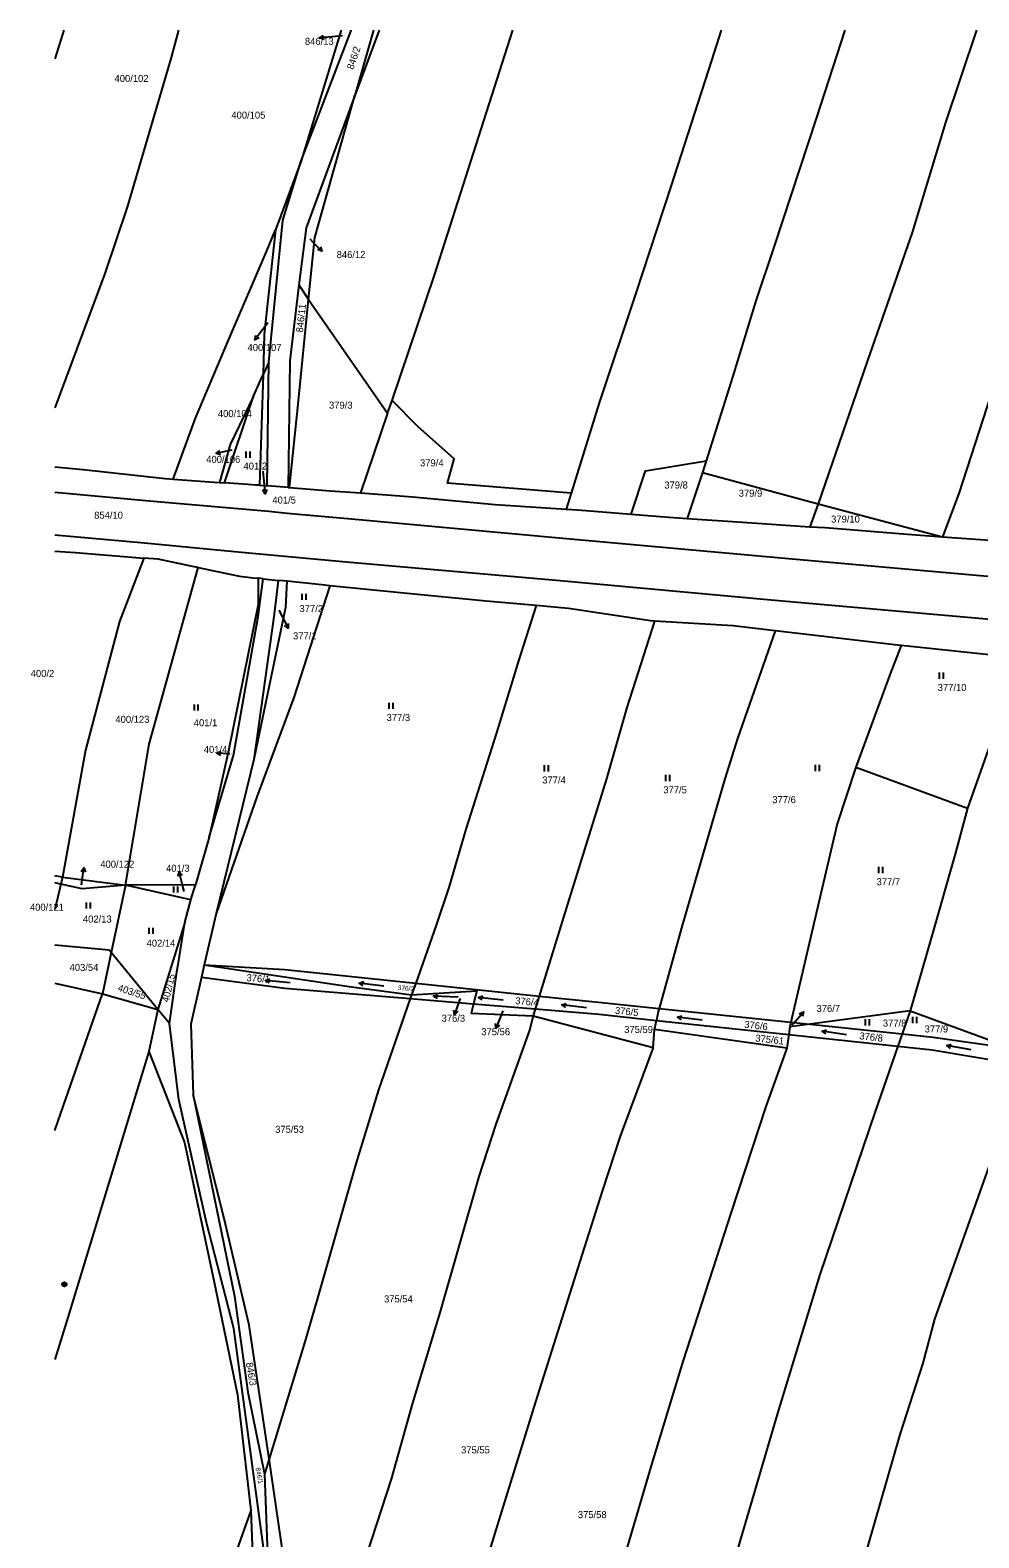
# Model space of a CAD drawing. Extents: x -737240 to -735272, y -1119606 to -1117878.
# Drawn here: x -737239.3 to -737009.8, y -1118243.1 to -1117878.3 of the extents above; entities that cross this region are included whole.
import ezdxf

# ---------------------------------------------------------------- set-up
doc = ezdxf.new("R2010")
doc.units = 0
for name, color, linetype in [('Level 1', 7, 'Continuous'), ('Level 16', 7, 'Continuous'), ('Level 18', 7, 'Continuous'), ('Level 25', 7, 'Continuous'), ('Level 4', 7, 'Continuous')]:
    doc.layers.add(name, color=color, linetype=linetype)

msp = doc.modelspace()

# ---------------------------------------------------------------- linework, layer by layer
at = {"layer": 'Level 1'}
for p, q in [((-737173.75, -1117909.92), (-737179.99, -1117926.66)), ((-737174.33, -1117939.94), (-737171.97, -1117943.52)), ((-737171.97, -1117943.52), (-737152.9, -1117971.03)), ((-737181.59, -1117958.66), (-737182.93, -1117961.64)), ((-737182.01, -1117988.59), (-737181.59, -1117958.66)), ((-737185.29, -1117966.86), (-737182.93, -1117961.64)), ((-737182.93, -1117961.64), (-737183.84, -1117988.45)), ((-737192.27, -1117987.85), (-737185.29, -1117966.86)), ((-737152.9, -1117971.03), (-737151.76, -1117967.96)), ((-737152.9, -1117971.03), (-737159.44, -1117990.3)), ((-737075.76, -1117982.51), (-737076.69, -1117985.34)), ((-737076.69, -1117985.34), (-737080.37, -1117996.45)), ((-737076.69, -1117985.34), (-737048.71, -1117992.97)), ((-737193.47, -1117987.76), (-737192.27, -1117987.85)), ((-737183.84, -1117988.45), (-737182.01, -1117988.59)), ((-737176.91, -1117988.98), (-737176.59, -1117989)), ((-737108.47, -1117990.37), (-737109.65, -1117994.2)), ((-737048.71, -1117992.97), (-737050.68, -1117998.46)), ((-737048.71, -1117992.97), (-737018.62, -1118000.94)), ((-737182.92, -1118011.06), (-737184.13, -1118010.93)), ((-737182.92, -1118011.06), (-737179.29, -1118011.45)), ((-737185.23, -1118054.82), (-737194.3, -1118092.08)), ((-737039.55, -1118056.67), (-737012.61, -1118066.56)), ((-737196.02, -1118073.58), (-737199.35, -1118085.13)), ((-737231.49, -1118083.28), (-737233.313, -1118082.903)), ((-737231.49, -1118083.28), (-737231.89, -1118084.98)), ((-737231.49, -1118083.28), (-737216.21, -1118085.19)), ((-737231.89, -1118084.98), (-737233.313, -1118091.059)), ((-737216.21, -1118085.19), (-737219.7, -1118101.53)), ((-737199.35, -1118085.13), (-737216.21, -1118085.19)), ((-737200.4, -1118088.78), (-737216.21, -1118085.19)), ((-737200.4, -1118088.78), (-737199.35, -1118085.13)), ((-737201.86, -1118094.21), (-737200.4, -1118088.78)), ((-737201.86, -1118094.21), (-737208.43, -1118115.27)), ((-737194.3, -1118092.08), (-737197.18, -1118104.45)), ((-737219.7, -1118101.53), (-737221.82, -1118111.48)), ((-737208.43, -1118115.27), (-737219.7, -1118101.53)), ((-737197.18, -1118104.45), (-737197.85, -1118107.46)), ((-737233.313, -1118108.901), (-737221.82, -1118111.48)), ((-737146.05, -1118108.91), (-737147.05, -1118111.74)), ((-737146.05, -1118108.91), (-737116.18, -1118112.03)), ((-737221.82, -1118111.48), (-737208.43, -1118115.27)), ((-737147.05, -1118111.74), (-737147.37, -1118112.64)), ((-737147.37, -1118112.64), (-737132.06, -1118113.91)), ((-737132.06, -1118113.91), (-737117.14, -1118115.15)), ((-737116.18, -1118112.03), (-737117.14, -1118115.15)), ((-737208.43, -1118115.27), (-737210.62, -1118125.43)), ((-737205.62, -1118118.7), (-737208.43, -1118115.27)), ((-737117.14, -1118115.15), (-737117.65, -1118116.82)), ((-737117.65, -1118116.82), (-737088.61, -1118124.49)), ((-737087.19, -1118115.05), (-737055.33, -1118118.37)), ((-737026.48, -1118115.63), (-737050.74, -1118118.85)), ((-737026.48, -1118115.63), (-737028.4, -1118121.17)), ((-737026.48, -1118115.63), (-737001.64, -1118124.76)), ((-737088.61, -1118124.49), (-737088.26, -1118120.09)), ((-737088.26, -1118120.09), (-737087.82, -1118117.91)), ((-737056.28, -1118124.64), (-737088.26, -1118120.09)), ((-737087.82, -1118117.91), (-737055.83, -1118121.32)), ((-737055.52, -1118119.48), (-737055.83, -1118121.32)), ((-737055.33, -1118118.37), (-737055.52, -1118119.48)), ((-737050.74, -1118118.85), (-737055.52, -1118119.48)), ((-737055.33, -1118118.37), (-737050.74, -1118118.85)), ((-737050.74, -1118118.85), (-737028.4, -1118121.17)), ((-737028.4, -1118121.17), (-737029.43, -1118124.13)), ((-737055.83, -1118121.32), (-737056.28, -1118124.64)), ((-737055.83, -1118121.32), (-737029.43, -1118124.13)), ((-737181.53, -1118224.02), (-737182.66, -1118227.7)), ((-737182.66, -1118227.7), (-737181.57, -1118254.97))]:
    msp.add_line(p, q, dxfattribs=at)
for points in [[(-737231.189, -1117878.325), (-737233.313, -1117885.238)], [(-737203.407, -1117878.325), (-737205.23, -1117884.93), (-737215.8, -1117921.18), (-737221.26, -1117937.23), (-737233.313, -1117969.717)], [(-737164.056, -1117878.325), (-737173.75, -1117909.92)], [(-737173.75, -1117909.92), (-737161.64, -1117878.39), (-737161.623, -1117878.325)], [(-737156.261, -1117878.325), (-737160.74, -1117894.14)], [(-737154.885, -1117878.325), (-737160.74, -1117894.14)], [(-737151.76, -1117967.96), (-737141.52, -1117937.57), (-737128.91, -1117898.24), (-737122.584, -1117878.325)], [(-737072.153, -1117878.325), (-737074.53, -1117885.7), (-737084.35, -1117916.19), (-737092.84, -1117941.93), (-737101.66, -1117968.46), (-737108.47, -1117990.37)], [(-737042.213, -1117878.325), (-737049.14, -1117899.43), (-737059.31, -1117930.63), (-737063.79, -1117943.85), (-737069.4, -1117962.29), (-737075.76, -1117982.51)], [(-737010.432, -1117878.325), (-737017.88, -1117900.63), (-737025.97, -1117927.3), (-737036.87, -1117958.47), (-737048.71, -1117992.97)], [(-736978.588, -1117878.325), (-736981.48, -1117888.1), (-736990.85, -1117917.84), (-737006.96, -1117966.59), (-737014.66, -1117990.42), (-737018.62, -1118000.94)], [(-737160.74, -1117894.14), (-737172.58, -1117926.15), (-737174.33, -1117939.94)], [(-737171.97, -1117943.52), (-737170.47, -1117928.52), (-737160.74, -1117894.14)], [(-737181.59, -1117958.66), (-737178.15, -1117924.26), (-737173.75, -1117909.92)], [(-737204.69, -1117986.97), (-737199.28, -1117972.18), (-737191.36, -1117953.34), (-737182.09, -1117931.68), (-737179.99, -1117926.66)], [(-737179.99, -1117926.66), (-737182.67, -1117951.9), (-737182.93, -1117961.64)], [(-737174.33, -1117939.94), (-737176.48, -1117958.34), (-737176.91, -1117988.98)], [(-737176.59, -1117989), (-737174.51, -1117968.8), (-737171.97, -1117943.52)], [(-737185.29, -1117966.86), (-737190.91, -1117978.6), (-737193.47, -1117987.76)], [(-737108.47, -1117990.37), (-737138.32, -1117987.96), (-737136.73, -1117982.05), (-737145.55, -1117974.23), (-737151.76, -1117967.96)], [(-737093.95, -1117995.42), (-737090.46, -1117984.92), (-737075.76, -1117982.51)], [(-737233.313, -1117983.943), (-737226.49, -1117984.63), (-737206.61, -1117986.83), (-737204.69, -1117986.97)], [(-737204.69, -1117986.97), (-737194.76, -1117987.67), (-737193.47, -1117987.76)], [(-737183.84, -1117988.45), (-737184.81, -1117988.38), (-737186.65, -1117988.24), (-737192.27, -1117987.85)], [(-737176.91, -1117988.98), (-737177.8, -1117988.91), (-737182.01, -1117988.59)], [(-737176.59, -1117989), (-737166.71, -1117989.75), (-737159.44, -1117990.3)], [(-737159.44, -1117990.3), (-737146.76, -1117991.26), (-737126.84, -1117993.07), (-737109.65, -1117994.2)], [(-737109.65, -1117994.2), (-737106.88, -1117994.38), (-737097.89, -1117995.1), (-737093.95, -1117995.42)], [(-737093.95, -1117995.42), (-737086.94, -1117995.98), (-737080.37, -1117996.45)], [(-737080.37, -1117996.45), (-737066.99, -1117997.39), (-737050.68, -1117998.46)], [(-737050.68, -1117998.46), (-737047.03, -1117998.7), (-737027.09, -1118000.31), (-737018.62, -1118000.94)], [(-737233.313, -1118004.396), (-737228.31, -1118004.75), (-737211.8, -1118006.08)], [(-737018.62, -1118000.94), (-737007.14, -1118001.71), (-736990.34, -1118002.82)], [(-737211.8, -1118006.08), (-737217.66, -1118021.4), (-737225.93, -1118052.51), (-737231.49, -1118083.28)], [(-737198.64, -1118008.38), (-737200.06, -1118008.09), (-737208.38, -1118006.35), (-737211.8, -1118006.08)], [(-737216.21, -1118085.19), (-737210.5, -1118051.11), (-737198.64, -1118008.38)], [(-737198.64, -1118008.38), (-737188.67, -1118010.45), (-737185.33, -1118010.81), (-737184.13, -1118010.93)], [(-737184.13, -1118010.93), (-737184.13, -1118017.26), (-737191.34, -1118052.72), (-737196.02, -1118073.58)], [(-737196.02, -1118073.58), (-737190.14, -1118053.84), (-737184.16, -1118020.17), (-737182.92, -1118011.06)], [(-737179.29, -1118011.45), (-737180.25, -1118019.6), (-737185.23, -1118054.82)], [(-737177.25, -1118011.66), (-737177.51, -1118018.01), (-737185.23, -1118054.82)], [(-737177.25, -1118011.66), (-737178.07, -1118011.57), (-737179.29, -1118011.45)], [(-737166.79, -1118012.76), (-737168.78, -1118012.56), (-737177.25, -1118011.66)], [(-737166.79, -1118012.76), (-737175.49, -1118039.79), (-737184.47, -1118063.81), (-737194.3, -1118092.08)], [(-737116.89, -1118017.57), (-737128.97, -1118016.47), (-737148.88, -1118014.57), (-737166.79, -1118012.76)], [(-737116.89, -1118017.57), (-737121.22, -1118030.96), (-737126.56, -1118048.62), (-737133.83, -1118071.38), (-737138.01, -1118085.77), (-737141.09, -1118094.86), (-737146.05, -1118108.91)], [(-737088.32, -1118021.34), (-737089.24, -1118021.28), (-737109.05, -1118018.28), (-737116.89, -1118017.57)], [(-737088.32, -1118021.34), (-737094.97, -1118042.21), (-737099.97, -1118059.68), (-737109.36, -1118089.76), (-737116.18, -1118112.03)], [(-737059.06, -1118023.67), (-737069.27, -1118022.49), (-737088.32, -1118021.34)], [(-737059.06, -1118023.67), (-737068.18, -1118049.74), (-737071.26, -1118059.5), (-737081.75, -1118095.56), (-737087.19, -1118115.05)], [(-737028.62, -1118027.19), (-737029.52, -1118027.1), (-737049.39, -1118024.8), (-737059.06, -1118023.67)], [(-737028.62, -1118027.19), (-737031.32, -1118034.05), (-737039.55, -1118056.67)], [(-736999.84, -1118030.29), (-737009.63, -1118029.2), (-737028.62, -1118027.19)], [(-736999.84, -1118030.29), (-737003.49, -1118040.84), (-737012.61, -1118066.56)], [(-737039.55, -1118056.67), (-737044.07, -1118070.35), (-737048.6, -1118089.63), (-737055.33, -1118118.37)], [(-737012.61, -1118066.56), (-737015.48, -1118077.41), (-737021.38, -1118097.99), (-737026.48, -1118115.63)], [(-737231.89, -1118084.98), (-737233.313, -1118084.677)], [(-737216.21, -1118085.19), (-737226.74, -1118086.08), (-737231.89, -1118084.98)], [(-737205.62, -1118118.7), (-737203.83, -1118106.14), (-737203.44, -1118103.89), (-737201.86, -1118094.21)], [(-737219.7, -1118101.53), (-737220.19, -1118100.93), (-737233.313, -1118099.696)], [(-737197.18, -1118104.45), (-737177.71, -1118105.6), (-737146.05, -1118108.91)], [(-737197.18, -1118104.45), (-737162.13, -1118109.75), (-737147.05, -1118111.74)], [(-737197.85, -1118107.46), (-737200.44, -1118118.81), (-737199.86, -1118135.94)], [(-737197.85, -1118107.46), (-737177.71, -1118110.13), (-737147.37, -1118112.64)], [(-737233.313, -1118144.598), (-737231.85, -1118140.33), (-737221.82, -1118111.48)], [(-737147.37, -1118112.64), (-737155.06, -1118134.69), (-737160.55, -1118152.61), (-737169.8, -1118185.13), (-737172.86, -1118195.67), (-737181.53, -1118224.02)], [(-737147.05, -1118111.74), (-737131.23, -1118110.79), (-737132.06, -1118113.91)], [(-737132.06, -1118113.91), (-737132.67, -1118116.21), (-737117.65, -1118116.82)], [(-737116.18, -1118112.03), (-737101.8, -1118113.53), (-737087.19, -1118115.05)], [(-737117.65, -1118116.82), (-737118.54, -1118120.25), (-737126.7, -1118143.06), (-737130.74, -1118155.68), (-737140.13, -1118188.36), (-737146.91, -1118210.76), (-737151.98, -1118228.91), (-737161.44, -1118257.91), (-737175.5, -1118302.15)], [(-737117.14, -1118115.15), (-737101.69, -1118116.43), (-737087.82, -1118117.91)], [(-737087.19, -1118115.05), (-737087.38, -1118115.73), (-737087.82, -1118117.91)], [(-737181.57, -1118254.97), (-737190.05, -1118192.44), (-737196.62, -1118166.83), (-737203.38, -1118137.05), (-737205.62, -1118118.7)], [(-737028.4, -1118121.17), (-737020.86, -1118121.96), (-737001.64, -1118124.76)], [(-737088.61, -1118124.49), (-737096.62, -1118145.93), (-737100.94, -1118159.23), (-737106.35, -1118176.27), (-737117.11, -1118210.25), (-737125.61, -1118237.82), (-737131.08, -1118255.61), (-737143.41, -1118296.65), (-737154.72, -1118337.36), (-737161.09, -1118360.44)], [(-737056.28, -1118124.64), (-737061.34, -1118138.73), (-737069.78, -1118164.32), (-737081.42, -1118200.42), (-737089.03, -1118225.34), (-737096.49, -1118250.83), (-737108.97, -1118293.74), (-737114.86, -1118312.1), (-737118.82, -1118323.72), (-737129.18, -1118362.14), (-737138.18, -1118401.31)], [(-737029.43, -1118124.13), (-737034.94, -1118139.98), (-737048.31, -1118179.39), (-737058.44, -1118212.68), (-737067.49, -1118243.46), (-737071.6, -1118257.83), (-737078.32, -1118279.5), (-737084.42, -1118301.61), (-737098.08, -1118350.32), (-737114.84, -1118418.38)], [(-737029.43, -1118124.13), (-737021.15, -1118125.01), (-736998.51, -1118128.86)], [(-737210.62, -1118125.43), (-737230.21, -1118189.77), (-737233.313, -1118199.987)], [(-737210.62, -1118125.43), (-737202, -1118147.47), (-737194.9, -1118180.89), (-737189.19, -1118208.49), (-737185.96, -1118236.52)], [(-736998.51, -1118128.86), (-737004.54, -1118145.1), (-737020.58, -1118190.19), (-737023.38, -1118200.86), (-737028.93, -1118218.11), (-737036.75, -1118245.28), (-737041.62, -1118262.4), (-737044.75, -1118273.81), (-737051.26, -1118299.81), (-737053.73, -1118307.95), (-737057.43, -1118322.6), (-737064.5, -1118349.56), (-737069.08, -1118368.38), (-737073.33, -1118384.02), (-737078.61, -1118401.88), (-737082.32, -1118416.88)], [(-737181.53, -1118224.02), (-737186.3, -1118191.67), (-737192.37, -1118165.89), (-737199.86, -1118135.94)], [(-737199.86, -1118135.94), (-737189.89, -1118184.67), (-737186.67, -1118207.9), (-737182.66, -1118227.7)], [(-737175.5, -1118302.15), (-737175.75, -1118298.9), (-737175.83, -1118262.74), (-737181.53, -1118224.02)], [(-737185.96, -1118236.52), (-737200.77, -1118278.15), (-737209.95, -1118309), (-737215.7, -1118329.82), (-737223.68, -1118358.9)], [(-737185.96, -1118236.52), (-737184.06, -1118285.25), (-737179.5, -1118326.35)]]:
    msp.add_lwpolyline(points, dxfattribs=at)
at = {"layer": 'Level 16'}
for points in [[(-737168.26, -1117880.58), (-737169.299, -1117880.168), (-737168.346, -1117879.584)], [(-737163.74, -1117879.69), (-737166.31, -1117879.91), (-737169.299, -1117880.168)], [(-737171.68, -1117928.85), (-737170.85, -1117929.67), (-737168.718, -1117931.78)], [(-737169.077, -1117930.722), (-737168.718, -1117931.78), (-737169.78, -1117931.432)], [(-737181.79, -1117949.18), (-737183.09, -1117950.86), (-737184.928, -1117953.231)], [(-737183.92, -1117952.747), (-737184.928, -1117953.231), (-737184.711, -1117952.134)], [(-737190.55, -1117979.92), (-737191.37, -1117980.11), (-737194.296, -1117980.773)], [(-737193.21, -1117981.04), (-737194.296, -1117980.773), (-737193.431, -1117980.064)], [(-737182.99, -1117985.06), (-737182.75, -1117987.51), (-737182.454, -1117990.495)], [(-737182.055, -1117989.451), (-737182.454, -1117990.495), (-737183.05, -1117989.55)], [(-737179.15, -1118018.65), (-737178.26, -1118020.35), (-737176.863, -1118023.005)], [(-737176.886, -1118021.887), (-737176.863, -1118023.005), (-737177.771, -1118022.353)], [(-737193.218, -1118053.788), (-737194.184, -1118053.224), (-737193.153, -1118052.791)], [(-737190.97, -1118053.43), (-737191.19, -1118053.42), (-737194.184, -1118053.224)], [(-737226.947, -1118081.889), (-737226.308, -1118080.971), (-737225.957, -1118082.033)], [(-737226.91, -1118085.09), (-737226.74, -1118083.94), (-737226.308, -1118080.971)], [(-737203.536, -1118083.054), (-737203.296, -1118081.962), (-737202.566, -1118082.808)], [(-737202.09, -1118086.74), (-737202.56, -1118084.87), (-737203.296, -1118081.962)], [(-737135.33, -1118112.62), (-737135.7, -1118113.71), (-737136.662, -1118116.552)], [(-737135.868, -1118115.765), (-737136.662, -1118116.552), (-737136.815, -1118115.444)], [(-737124.94, -1118115.58), (-737125.52, -1118117.02), (-737126.633, -1118119.806)], [(-737055, -1118119.03), (-737054.21, -1118118.13), (-737052.225, -1118115.881)], [(-737053.261, -1118116.3), (-737052.225, -1118115.881), (-737052.512, -1118116.961)], [(-737125.798, -1118119.063), (-737126.633, -1118119.806), (-737126.726, -1118118.692)]]:
    msp.add_lwpolyline(points, dxfattribs=at)
at = {"layer": 'Level 25'}
for p, q in [((-737187.147, -1117980.305), (-737187.147, -1117981.805)), ((-737186.125, -1117981.805), (-737186.125, -1117980.305)), ((-737173.597, -1118014.685), (-737173.597, -1118016.185)), ((-737172.575, -1118016.185), (-737172.575, -1118014.685)), ((-737019.397, -1118033.785), (-737019.397, -1118035.285)), ((-737018.375, -1118035.285), (-737018.375, -1118033.785)), ((-737199.667, -1118041.475), (-737199.667, -1118042.975)), ((-737198.645, -1118042.975), (-737198.645, -1118041.475)), ((-737152.507, -1118041.045), (-737152.507, -1118042.545)), ((-737151.485, -1118042.545), (-737151.485, -1118041.045)), ((-737114.957, -1118056.165), (-737114.957, -1118057.665)), ((-737113.935, -1118057.665), (-737113.935, -1118056.165)), ((-737085.617, -1118058.545), (-737085.617, -1118060.045)), ((-737084.595, -1118060.045), (-737084.595, -1118058.545)), ((-737049.437, -1118056.125), (-737049.437, -1118057.625)), ((-737048.415, -1118057.625), (-737048.415, -1118056.125)), ((-737034.107, -1118080.775), (-737034.107, -1118082.275)), ((-737033.085, -1118082.275), (-737033.085, -1118080.775)), ((-737204.627, -1118085.515), (-737204.627, -1118087.015)), ((-737203.605, -1118087.015), (-737203.605, -1118085.515)), ((-737225.767, -1118089.385), (-737225.767, -1118090.885)), ((-737224.745, -1118090.885), (-737224.745, -1118089.385)), ((-737210.597, -1118095.485), (-737210.597, -1118096.985)), ((-737209.575, -1118096.985), (-737209.575, -1118095.485)), ((-737176.386, -1118108.869), (-737182.354, -1118108.251)), ((-737153.734, -1118109.672), (-737159.686, -1118108.908)), ((-737135.782, -1118112.291), (-737141.778, -1118112.089)), ((-737124.917, -1118113.002), (-737130.883, -1118112.358)), ((-737104.732, -1118114.915), (-737110.688, -1118114.185)), ((-737076.769, -1118117.845), (-737082.731, -1118117.175)), ((-737025.857, -1118117.065), (-737025.857, -1118118.565)), ((-737024.835, -1118118.565), (-737024.835, -1118117.065)), ((-737041.809, -1118121.377), (-737047.751, -1118120.543)), ((-737037.307, -1118117.625), (-737037.307, -1118119.125)), ((-737036.285, -1118119.125), (-737036.285, -1118117.625)), ((-737011.667, -1118125.068), (-737017.573, -1118124.012))]:
    msp.add_line(p, q, dxfattribs=at)
for points in [[(-737181.411, -1118108.851), (-737182.354, -1118108.251), (-737181.308, -1118107.856)], [(-737158.758, -1118109.532), (-737159.686, -1118108.908), (-737158.63, -1118108.539)], [(-737140.796, -1118112.622), (-737141.778, -1118112.089), (-737140.762, -1118111.623)], [(-737129.942, -1118112.962), (-737130.883, -1118112.358), (-737129.835, -1118111.968)], [(-737109.756, -1118114.803), (-737110.688, -1118114.185), (-737109.635, -1118113.811)], [(-737081.793, -1118117.784), (-737082.731, -1118117.175), (-737081.682, -1118116.79)], [(-737046.83, -1118121.177), (-737047.751, -1118120.543), (-737046.691, -1118120.187)], [(-737016.677, -1118124.681), (-737017.573, -1118124.012), (-737016.501, -1118123.696)]]:
    msp.add_lwpolyline(points, dxfattribs=at)
for major_axis in [(0.516, 0), (0.309, 0), (0.155, 0)]:
    msp.add_ellipse((-737231.01, -1118181.79), major_axis=major_axis, ratio=0.9848078, dxfattribs=at)
at = {"layer": 'Level 4'}
for points in [[(-737233.313, -1117990.121), (-737210.41, -1117992.23), (-737181.58, -1117994.67), (-737177.12, -1117995.17), (-737161.59, -1117996.57), (-737109.55, -1118001.33), (-737056.8, -1118006.11), (-737006.77, -1118010.53), (-736954.43, -1118015.25), (-736902.05, -1118019.83), (-736850.36, -1118024.62), (-736820.5, -1118027.4), (-736812.91, -1118028.09)], [(-736816.38, -1118038.3), (-736826.07, -1118037.41), (-736850.92, -1118035.13), (-736903.57, -1118030.41), (-736955.08, -1118025.74), (-737008.02, -1118020.85), (-737060.1, -1118016.24), (-737111.07, -1118011.6), (-737162.8, -1118007.01), (-737177.74, -1118005.66), (-737188.18, -1118004.68), (-737211.67, -1118002.49), (-737233.313, -1118000.511)]]:
    msp.add_lwpolyline(points, dxfattribs=at)

# ---------------------------------------------------------------- texts
at = {"layer": 'Level 16'}
for s, p in [('846/13', (-737172.85, -1117881.87)), ('846/12', (-737165.17, -1117933.48)), ('400/107', (-737186.725, -1117955.96)), ('400/106', (-737196.705, -1117983.02)), ('401/5', (-737180.715, -1117992.87)), ('377/1', (-737175.725, -1118025.73)), ('401/4', (-737197.305, -1118053.22)), ('400/122', (-737222.335, -1118080.97)), ('401/3', (-737206.425, -1118081.96)), ('400/121', (-737239.355, -1118091.39)), ('376/3', (-737139.785, -1118118.25)), ('376/7', (-737049.095, -1118115.88)), ('375/56', (-737130.18, -1118121.51))]:
    msp.add_text(s, height=1.7, dxfattribs=at).set_placement(p)
at = {"layer": 'Level 18'}
for s, height, rotation, p in [('846/13', 0.1, 0.59886, (-737163.59, -1117879.688)), ('846/2', 1.7, 71.34903, (-737161.16, -1117888.007)), ('846/11', 1.7, 83.61963, (-737173.347, -1117951.546)), ('403/55', 1.7, 341.59005, (-737218.261, -1118110.725)), ('402/15', 1.7, 76.65732, (-737205.802, -1118113.649)), ('376/1', 1.7, 355.18347, (-737187.033, -1118108.398)), ('376/2', 1.14, 355.41387, (-737150.41, -1118110.554)), ('376/4', 1.7, 354.69, (-737122.034, -1118113.967)), ('376/5', 1.7, 353.78667, (-737097.917, -1118116.29)), ('376/6', 1.7, 353.5911, (-737066.638, -1118119.687)), ('376/8', 1.7, 353.58993, (-737038.798, -1118122.467)), ('375/61', 1.7, 353.39589, (-737063.977, -1118123.003)), ('846/3', 1.7, 280.01862, (-737187.15, -1118200.823)), ('846/1', 1.14, 280.74996, (-737184.784, -1118226.25))]:
    msp.add_text(s, height=height, rotation=rotation, dxfattribs=at).set_placement(p)
for s, height, p in [('400/102', 1.7, (-737218.895, -1117890.85)), ('400/105', 1.7, (-737190.635, -1117899.73)), ('846/12', 0.1, (-737171.53, -1117928.85)), ('400/107', 0.1, (-737181.615, -1117949.18)), ('400/104', 1.7, (-737193.895, -1117971.96)), ('379/3', 1.7, (-737167.015, -1117969.91)), ('400/106', 0.1, (-737190.375, -1117979.92)), ('379/4', 1.7, (-737145.005, -1117983.87)), ('401/2', 1.7, (-737187.695, -1117984.64)), ('401/5', 0.1, (-737182.865, -1117985.06)), ('379/8', 1.7, (-737085.915, -1117989.23)), ('379/9', 1.7, (-737067.915, -1117991.21)), ('854/10', 1.7, (-737223.82, -1117996.54)), ('379/10', 1.7, (-737045.56, -1117997.47)), ('377/1', 0.1, (-737179.025, -1118018.65)), ('377/2', 1.7, (-737174.155, -1118019.12)), ('400/2', 1.7, (-737239.165, -1118034.82)), ('377/10', 1.7, (-737019.79, -1118038.22)), ('400/123', 1.7, (-737218.675, -1118045.92)), ('377/3', 1.7, (-737153.085, -1118045.48)), ('401/1', 1.7, (-737199.725, -1118046.75)), ('401/4', 0.1, (-737190.845, -1118053.43)), ('377/4', 1.7, (-737115.445, -1118060.6)), ('377/5', 1.7, (-737086.155, -1118062.98)), ('377/6', 1.7, (-737059.795, -1118065.36)), ('377/7', 1.7, (-737034.565, -1118085.21)), ('400/122', 0.1, (-737226.735, -1118085.09)), ('401/3', 0.1, (-737201.965, -1118086.74)), ('402/13', 1.7, (-737226.54, -1118094.25)), ('402/14', 1.7, (-737211.14, -1118100.08)), ('403/54', 1.7, (-737229.76, -1118105.95)), ('376/3', 0.1, (-737135.205, -1118112.62)), ('375/56', 0.1, (-737124.79, -1118115.58)), ('375/59', 1.7, (-737095.61, -1118120.97)), ('376/7', 0.1, (-737054.875, -1118119.03)), ('377/8', 1.7, (-737033.055, -1118119.42)), ('377/9', 1.7, (-737022.945, -1118120.84)), ('375/53', 1.7, (-737180.04, -1118145.12)), ('375/54', 1.7, (-737153.71, -1118186.16)), ('375/55', 1.7, (-737135.07, -1118222.69)), ('375/58', 1.7, (-737106.82, -1118238.35))]:
    msp.add_text(s, height=height, dxfattribs=at).set_placement(p)

doc.saveas('drawing.dxf')
